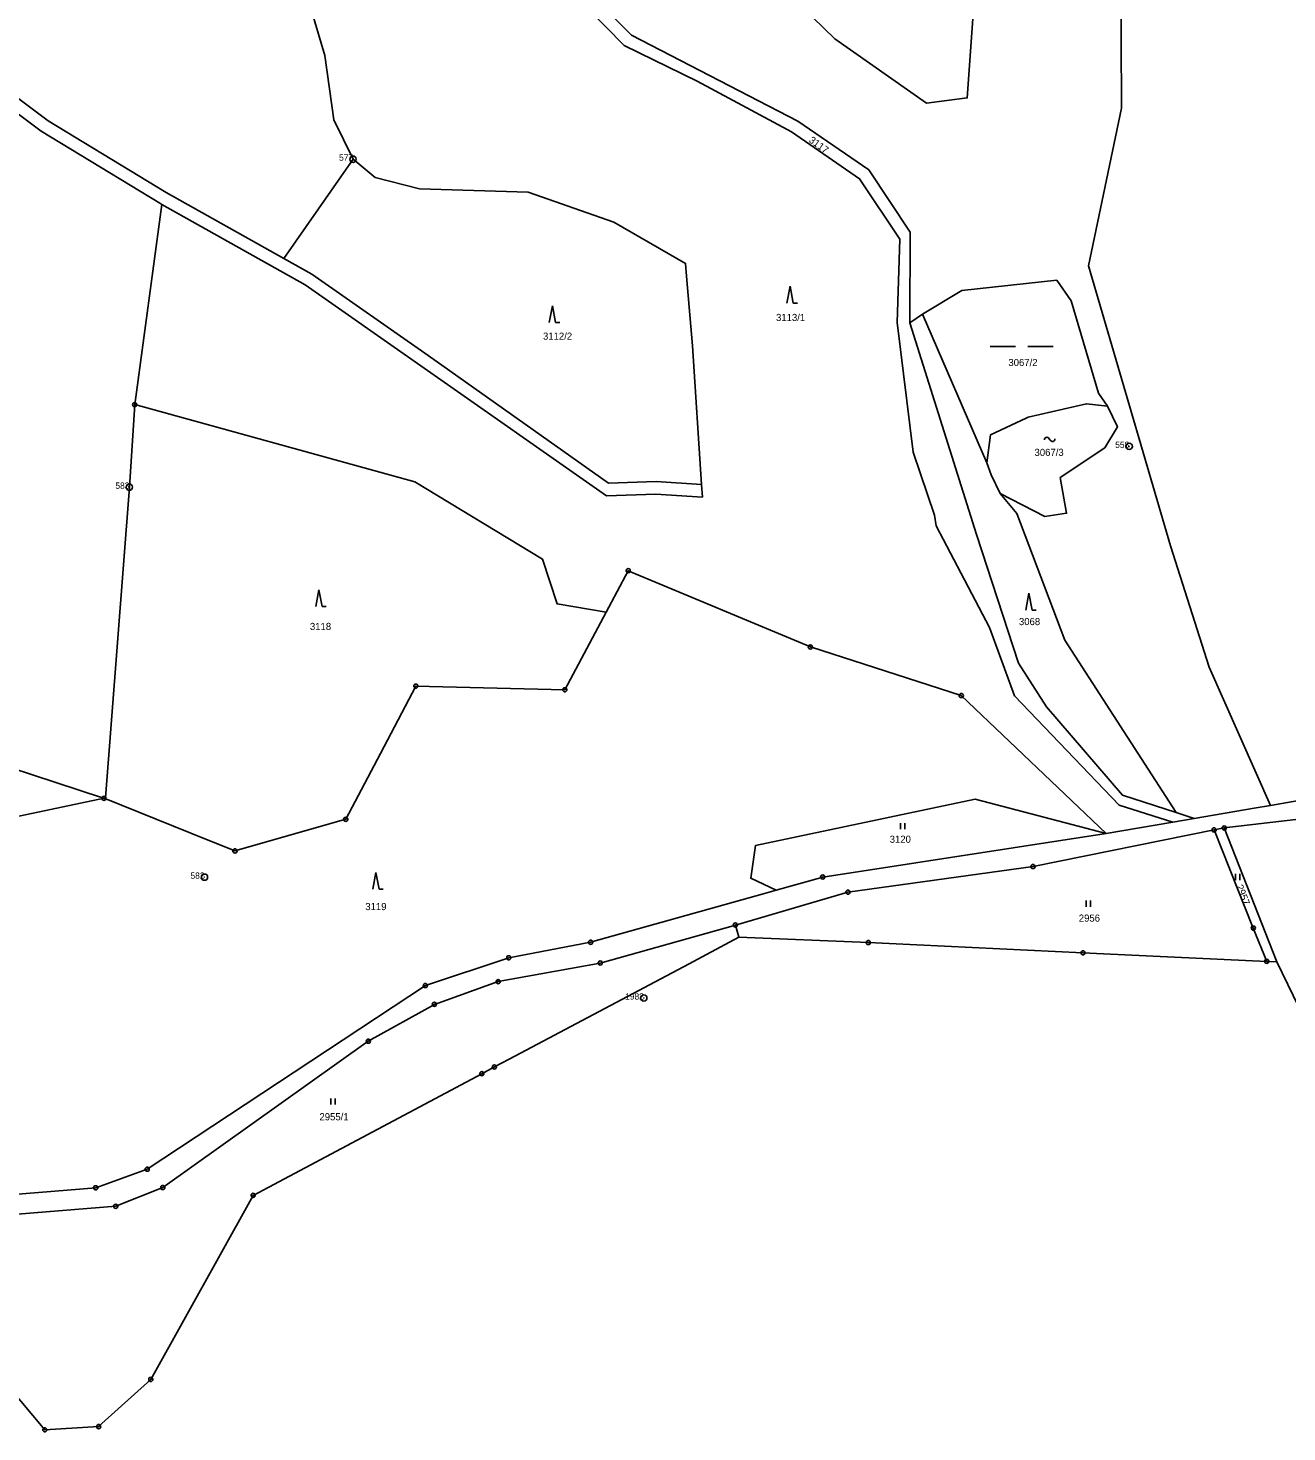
# Model space of a CAD drawing. Extents: x -644096 to -634268, y -1141430 to -1133463.
# Drawn here: x -642202.5 to -641902.3, y -1139143.1 to -1138808.5 of the extents above; entities that cross this region are included whole.
import ezdxf

# ---------------------------------------------------------------- set-up
doc = ezdxf.new("R2010")
doc.units = 0
for name, color, linetype in [('_CIVIL_CONSTRUCTION', 7, 'Continuous'), ('M_Svah_Zarez', 7, 'Continuous'), ('svrsek_osa_sjezdy', 7, 'Continuous'), ('svrsek_osa_VRT', 7, 'Continuous'), ('terminal_VRT', 7, 'Continuous')]:
    doc.layers.add(name, color=color, linetype=linetype)

msp = doc.modelspace()

# ---------------------------------------------------------------- linework, layer by layer
at = {"layer": '_CIVIL_CONSTRUCTION'}
for centre, radius in [((-642125, -1138839.72), 0.75), ((-642125, -1138839.72), 0.03), ((-642177.07, -1138898.22), 0.5), ((-642177.07, -1138898.22), 0.0303), ((-641939.93, -1138908.18), 0.75), ((-641939.93, -1138908.18), 0.03), ((-642178.33, -1138917.9), 0.75), ((-642178.33, -1138917.9), 0.03), ((-642059.39, -1138937.8), 0.5), ((-642059.39, -1138937.8), 0.0303), ((-642015.96, -1138955.98), 0.5), ((-642015.96, -1138955.98), 0.0303), ((-642110.03, -1138965.32), 0.5), ((-642110.03, -1138965.32), 0.0303), ((-642074.5, -1138966.19), 0.5), ((-642074.5, -1138966.19), 0.0303), ((-641979.98, -1138967.57), 0.5), ((-641979.98, -1138967.57), 0.0303), ((-642184.37, -1138992.05), 0.5), ((-642184.37, -1138992.05), 0.0303), ((-642126.74, -1138997.07), 0.5), ((-642126.74, -1138997.07), 0.0303), ((-641919.68, -1138999.59), 0.5), ((-641919.68, -1138999.59), 0.0303), ((-641917.28, -1138999.13), 0.5), ((-641917.28, -1138999.13), 0.0303), ((-642153.17, -1139004.6), 0.5), ((-642153.17, -1139004.6), 0.0303), ((-641962.86, -1139008.32), 0.5), ((-641962.86, -1139008.32), 0.0303), ((-642160.42, -1139010.86), 0.75), ((-642160.42, -1139010.86), 0.03), ((-642013.01, -1139010.83), 0.5), ((-642013.01, -1139010.83), 0.0303), ((-642007, -1139014.43), 0.5), ((-642007, -1139014.43), 0.0303), ((-642033.83, -1139022.26), 0.5), ((-642033.83, -1139022.26), 0.0303), ((-641910.34, -1139022.99), 0.5), ((-641910.34, -1139022.99), 0.0303), ((-642068.36, -1139026.37), 0.5), ((-642068.36, -1139026.37), 0.0303), ((-642002.12, -1139026.44), 0.5), ((-642002.12, -1139026.44), 0.0303), ((-642087.87, -1139030.07), 0.5), ((-642087.87, -1139030.07), 0.0303), ((-641950.96, -1139028.89), 0.5), ((-641950.96, -1139028.89), 0.0303), ((-642066.06, -1139031.33), 0.5), ((-642066.06, -1139031.33), 0.0303), ((-641907.13, -1139030.92), 0.5), ((-641907.13, -1139030.92), 0.0303), ((-642107.76, -1139036.69), 0.5), ((-642107.76, -1139036.69), 0.0303), ((-642090.4, -1139035.76), 0.5), ((-642090.4, -1139035.76), 0.0303), ((-642055.67, -1139039.66), 0.75), ((-642055.67, -1139039.66), 0.03), ((-642105.61, -1139041.18), 0.5), ((-642105.61, -1139041.18), 0.0303), ((-642121.37, -1139049.96), 0.5), ((-642121.37, -1139049.96), 0.0303), ((-642091.3, -1139056.1), 0.5), ((-642091.3, -1139056.1), 0.0303), ((-642094.29, -1139057.71), 0.5), ((-642094.29, -1139057.71), 0.0303), ((-642174.08, -1139080.47), 0.5), ((-642174.08, -1139080.47), 0.0303), ((-642186.35, -1139084.9), 0.5), ((-642186.35, -1139084.9), 0.0303), ((-642170.36, -1139084.84), 0.5), ((-642170.36, -1139084.84), 0.0303), ((-642148.82, -1139086.71), 0.5), ((-642148.82, -1139086.71), 0.0303), ((-642181.58, -1139089.31), 0.5), ((-642181.58, -1139089.31), 0.0303), ((-642173.23, -1139130.58), 0.5), ((-642173.23, -1139130.58), 0.0303), ((-642198.49, -1139142.59), 0.5), ((-642198.49, -1139142.59), 0.0303), ((-642185.66, -1139141.82), 0.5), ((-642185.66, -1139141.82), 0.0303)]:
    msp.add_circle(centre, radius, dxfattribs=at)
at = {"layer": 'M_Svah_Zarez'}
msp.add_line((-641959.06, -1138906.3), (-641958.76, -1138906.7), dxfattribs=at)
for centre, start, end in [((-641959.57, -1138906.59), 29.2914, 181.2189), ((-641958.25, -1138906.41), 209.2914, 1.2189)]:
    msp.add_arc(centre, 0.588, start, end, dxfattribs=at)
at = {"layer": 'svrsek_osa_sjezdy'}
for p, q in [((-642020.81, -1138870.01), (-642021.56, -1138874.01)), ((-642020.06, -1138874.01), (-642020.81, -1138870.01)), ((-642077.48, -1138874.65), (-642078.23, -1138878.65)), ((-642076.73, -1138878.65), (-642077.48, -1138874.65)), ((-642020.06, -1138874.01), (-642019.06, -1138874.01)), ((-642076.73, -1138878.65), (-642075.73, -1138878.65)), ((-641973.07, -1138884.38), (-641967.07, -1138884.38)), ((-641964.07, -1138884.38), (-641958.07, -1138884.38)), ((-642133.15, -1138942.36), (-642133.9, -1138946.36)), ((-642132.4, -1138946.36), (-642133.15, -1138942.36)), ((-642132.4, -1138946.36), (-642131.4, -1138946.36)), ((-641963.84, -1138943.2), (-641964.59, -1138947.2)), ((-641963.09, -1138947.2), (-641963.84, -1138943.2)), ((-641963.09, -1138947.2), (-641962.09, -1138947.2)), ((-641994.45, -1138999.45), (-641994.45, -1138997.95)), ((-641993.45, -1138999.45), (-641993.45, -1138997.95)), ((-642119.56, -1139009.74), (-642120.31, -1139013.74)), ((-642118.81, -1139013.74), (-642119.56, -1139009.74)), ((-641914.58, -1139011.55), (-641914.58, -1139010.05)), ((-641913.58, -1139011.55), (-641913.58, -1139010.05)), ((-642118.81, -1139013.74), (-642117.81, -1139013.74)), ((-641950.16, -1139017.9), (-641950.16, -1139016.4)), ((-641949.16, -1139017.9), (-641949.16, -1139016.4)), ((-642130.27, -1139065.08), (-642130.27, -1139063.58)), ((-642129.27, -1139065.08), (-642129.27, -1139063.58))]:
    msp.add_line(p, q, dxfattribs=at)
at = {"layer": 'terminal_VRT'}
for p, q in [((-642141.53, -1138863.39), (-642125, -1138839.72)), ((-642177.07, -1138898.22), (-642170.57, -1138850.53)), ((-641992.24, -1138878.69), (-641989.23, -1138876.65)), ((-641973.91, -1138912.13), (-641989.23, -1138876.65)), ((-641920.83, -1138960.8), (-641906.26, -1138993.76)), ((-642184.37, -1138992.05), (-642228.22, -1139001.29)), ((-641924.42, -1138996.87), (-641928.75, -1138995.46)), ((-641924.42, -1138996.87), (-641910.1, -1138994.42)), ((-641910.1, -1138994.42), (-641906.26, -1138993.76)), ((-641929.54, -1138997.75), (-641945.46, -1139000.47)), ((-641924.42, -1138996.87), (-641929.54, -1138997.75)), ((-641919.68, -1138999.59), (-641917.28, -1138999.13)), ((-641904.69, -1139031.07), (-641917.28, -1138999.13)), ((-642032.99, -1139025.12), (-642033.83, -1139022.26)), ((-642032.99, -1139025.12), (-642040.74, -1139029.29)), ((-642002.12, -1139026.44), (-642032.99, -1139025.12)), ((-641997.17, -1139026.68), (-642002.12, -1139026.44)), ((-641907.13, -1139030.92), (-641946.07, -1139029.12)), ((-641904.69, -1139031.07), (-641907.13, -1139030.92)), ((-641895.68, -1139049.68), (-641904.69, -1139031.07)), ((-642087.75, -1139054.22), (-642091.3, -1139056.1)), ((-642198.49, -1139142.59), (-642226.07, -1139109.75)), ((-642185.66, -1139141.82), (-642198.49, -1139142.59))]:
    msp.add_line(p, q, dxfattribs=at)
for points in [[(-641931.18, -1138547.63), (-641927.62, -1138561.89), (-641945.31, -1138586.26), (-641955.97, -1138587.81), (-641964.95, -1138601.28), (-641942.79, -1138614.24), (-641953.13, -1138649.81), (-641985.05, -1138669.03), (-641980.94, -1138686.48), (-641987.11, -1138702.15), (-641984.29, -1138717.99), (-641991.89, -1138748.9), (-641989.1, -1138752.57), (-641986.53, -1138772.79), (-641981.84, -1138776.54), (-641976.87, -1138801.83), (-641978.55, -1138825.13), (-641988.27, -1138826.33), (-642010.15, -1138811.05), (-642050.16, -1138772.13), (-642065.92, -1138757.34)], [(-641914.38, -1138557.31), (-641913.87, -1138597.88), (-641916.98, -1138611.54), (-641918.42, -1138654.15), (-641923.69, -1138678.13), (-641939.23, -1138698.23), (-641942.16, -1138744.03), (-641941.75, -1138827.58), (-641949.61, -1138865.1), (-641930.05, -1138931.91), (-641920.83, -1138960.8)], [(-642125, -1138839.72), (-642129.57, -1138830.34), (-642131.76, -1138815.02), (-642137.36, -1138795.96), (-642163.2, -1138735.15)], [(-642279.46, -1138745.02), (-642276.62, -1138747.22), (-642274.08, -1138749.61), (-642266.92, -1138757.47), (-642262.44, -1138762.83), (-642257.98, -1138768.32), (-642255.86, -1138771.12), (-642253.98, -1138773.92), (-642240.82, -1138795.04), (-642236.7, -1138800.9), (-642229.29, -1138808.64), (-642218.84, -1138818.49), (-642199.36, -1138833.07), (-642171.08, -1138850.22), (-642170.57, -1138850.53)], [(-641992.24, -1138878.69), (-641992.13, -1138857.08), (-642002.05, -1138842.24), (-642018.92, -1138830.66), (-642058.58, -1138810.16), (-642066.88, -1138801.71), (-642074.27, -1138786.61), (-642082.03, -1138771), (-642084.08, -1138774.47)], [(-641991.44, -1138909.53), (-641995.24, -1138878.67), (-641994.62, -1138858.75), (-642004.22, -1138844.39), (-642020.49, -1138833.22), (-642042.93, -1138821.1), (-642060.36, -1138812.63), (-642069.36, -1138803.47), (-642076.94, -1138787.97), (-642084.08, -1138774.47)], [(-642141.53, -1138863.39), (-642169.57, -1138847.63), (-642197.68, -1138830.58), (-642216.91, -1138816.19)], [(-642041.91, -1138917.27), (-642044.08, -1138884.22), (-642045.47, -1138867.59), (-642045.72, -1138864.57), (-642062.78, -1138854.76), (-642083.28, -1138847.55), (-642109.14, -1138846.78), (-642119.74, -1138844.07), (-642125, -1138839.72)], [(-642279.66, -1138843.26), (-642275.71, -1138846.32), (-642222.67, -1138893.59), (-642218.86, -1138936.75), (-642214.28, -1138957.22), (-642218, -1138981.1), (-642184.71, -1138991.94), (-642184.37, -1138992.05)], [(-642170.57, -1138850.53), (-642136.43, -1138869.69), (-642108.83, -1138888.94), (-642064.55, -1138919.97), (-642052.77, -1138919.53), (-642041.71, -1138920.26), (-642041.91, -1138917.27)], [(-642041.91, -1138917.27), (-642052.73, -1138916.53), (-642064.06, -1138916.95), (-642107.11, -1138886.48), (-642134.82, -1138867.16), (-642141.53, -1138863.39)], [(-641989.23, -1138876.65), (-641979.85, -1138871), (-641957.21, -1138868.59), (-641953.75, -1138873.48), (-641947.22, -1138895.46), (-641945.13, -1138898.6)], [(-641992.24, -1138878.69), (-641976.32, -1138929.14), (-641966.3, -1138959.84), (-641959.66, -1138970.25), (-641941.55, -1138991.29), (-641928.75, -1138995.46)], [(-642177.07, -1138898.22), (-642178.33, -1138917.9), (-642184.04, -1138991.91), (-642184.37, -1138992.05)], [(-642064.67, -1138947.72), (-642076.36, -1138945.73), (-642079.79, -1138935.05), (-642110.24, -1138916.65), (-642177.07, -1138898.22)], [(-641973.91, -1138912.13), (-641972.98, -1138905.39), (-641964.52, -1138901.44), (-641963.99, -1138901.19), (-641950.13, -1138898.03), (-641945.13, -1138898.6)], [(-641945.13, -1138898.6), (-641942.75, -1138903.48), (-641945.75, -1138908.49), (-641956.41, -1138915.63), (-641954.85, -1138924.12), (-641960.06, -1138924.89), (-641970.68, -1138919.38)], [(-641973.25, -1138951.31), (-641985.99, -1138927.14), (-641986.38, -1138924.56), (-641991.44, -1138909.53)], [(-641970.68, -1138919.38), (-641972.88, -1138914.94), (-641973.91, -1138912.13)], [(-641970.68, -1138919.38), (-641966.71, -1138924.17), (-641955.29, -1138954.36), (-641928.75, -1138995.46)], [(-642064.67, -1138947.72), (-642059.39, -1138937.8), (-642015.96, -1138955.98), (-641979.98, -1138967.57), (-641945.46, -1139000.47)], [(-642184.37, -1138992.05), (-642163.71, -1139000.36), (-642153.17, -1139004.6), (-642126.74, -1138997.07), (-642118.49, -1138981.39), (-642110.03, -1138965.32), (-642074.5, -1138966.19), (-642064.67, -1138947.72)], [(-641929.54, -1138997.75), (-641942.32, -1138993.67), (-641967.31, -1138967.63), (-641973.25, -1138951.31)], [(-641945.46, -1139000.47), (-641976.65, -1138992.26), (-642029.02, -1139003.28), (-642030.16, -1139011.11), (-642024.1, -1139013.94)], [(-641868.63, -1138991.56), (-641899.45, -1138992.6), (-641906.26, -1138993.76)], [(-641917.28, -1138999.13), (-641898.85, -1138996.96), (-641878.54, -1138996.44)], [(-641919.68, -1138999.59), (-641962.86, -1139008.32), (-642007, -1139014.43), (-642033.83, -1139022.26)], [(-641907.13, -1139030.92), (-641910.34, -1139022.99), (-641919.68, -1138999.59)], [(-642024.1, -1139013.94), (-642013.01, -1139010.83), (-641945.46, -1139000.47)], [(-642024.1, -1139013.94), (-642026.92, -1139014.73), (-642068.36, -1139026.37), (-642087.87, -1139030.07), (-642107.76, -1139036.69), (-642174.08, -1139080.47), (-642186.35, -1139084.9), (-642206.83, -1139086.56)], [(-642033.83, -1139022.26), (-642066.06, -1139031.33), (-642090.4, -1139035.76), (-642105.61, -1139041.18), (-642121.37, -1139049.96), (-642170.36, -1139084.84), (-642181.58, -1139089.31), (-642205.02, -1139091.21), (-642226.07, -1139109.75)], [(-641946.07, -1139029.12), (-641950.96, -1139028.89), (-641997.17, -1139026.68)], [(-642040.74, -1139029.29), (-642044.84, -1139031.5), (-642087.75, -1139054.22)], [(-642091.3, -1139056.1), (-642094.29, -1139057.71), (-642148.82, -1139086.71)], [(-642148.82, -1139086.71), (-642173.23, -1139130.58), (-642185.66, -1139141.82)]]:
    msp.add_lwpolyline(points, dxfattribs=at)

# ---------------------------------------------------------------- texts
at = {"layer": '_CIVIL_CONSTRUCTION'}
for s, p in [('577', (-642128.34, -1138840.09)), ('558', (-641943.27, -1138908.55)), ('583', (-642181.67, -1138918.28)), ('582', (-642163.76, -1139011.24)), ('1982', (-642060.12, -1139040.03))]:
    msp.add_text(s, height=1.5, dxfattribs=at).set_placement(p)
at = {"layer": 'svrsek_osa_VRT'}
for s, rotation, p in [('3117', 324, (-642016.47, -1138835.51)), ('2957', 291, (-641914.48, -1139013))]:
    msp.add_text(s, height=1.7, rotation=rotation, dxfattribs=at).set_placement(p)
for s, p in [('3113/1', (-642024.14, -1138878.29)), ('3112/2', (-642079.71, -1138882.75)), ('3067/2', (-641968.74, -1138889.03)), ('3067/3', (-641962.51, -1138910.45)), ('3068', (-641966.22, -1138950.78)), ('3118', (-642135.28, -1138951.94)), ('3120', (-641997.04, -1139002.66)), ('3119', (-642122.08, -1139018.71)), ('2956', (-641951.95, -1139021.46)), ('2955/1', (-642133.01, -1139068.81))]:
    msp.add_text(s, height=1.7, dxfattribs=at).set_placement(p)

doc.saveas('drawing.dxf')
